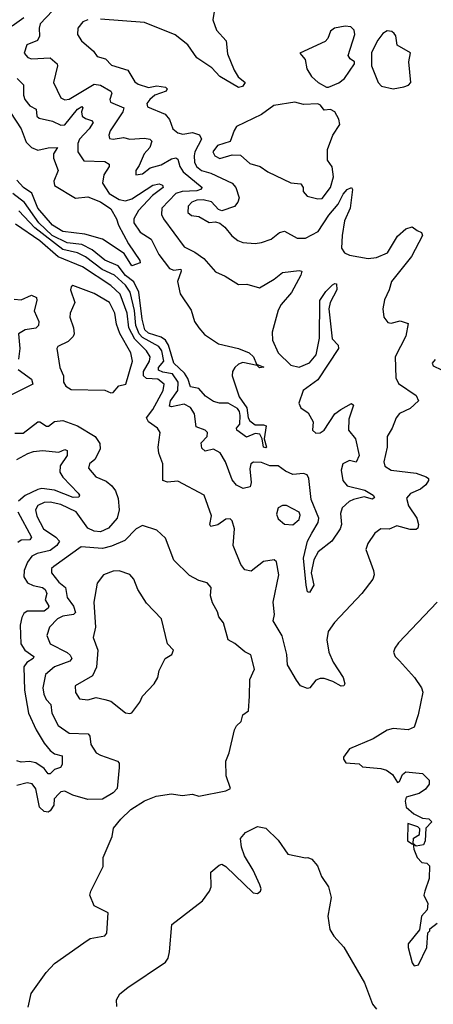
# Model space of a CAD drawing. Extents: x 1268547 to 1425625, y 515768 to 616754.
# Tile 463 of 507: x 1401768 to 1403747, y 578964 to 583666. Entities that reach past the tile are written whole.
import ezdxf

# ---------------------------------------------------------------- set-up
doc = ezdxf.new("R2010")
doc.units = 0

msp = doc.modelspace()

# ---------------------------------------------------------------- linework, layer by layer
at = {"layer": '0CON10XD'}
for points in [[(1401986.6, 583773.4), (1401867.1, 583645), (1401861.4, 583625), (1401862.5, 583587.5), (1401853.9, 583566.1), (1401801.9, 583545), (1401790, 583505), (1401808, 583485), (1401825, 583478.5), (1401915, 583482.9), (1401947.8, 583455), (1401950, 583445), (1401929.4, 583365), (1401965, 583292.5), (1401985, 583283.5), (1402005, 583286.8), (1402125, 583358.4), (1402155, 583353), (1402204.7, 583325), (1402208.9, 583315), (1402198.9, 583285), (1402202, 583272), (1402266.2, 583245), (1402261.1, 583225), (1402200.7, 583135), (1402194.4, 583114.4), (1402198.3, 583098.3), (1402215, 583094.4), (1402265, 583103.8), (1402295.4, 583095.4), (1402365, 583100), (1402391.2, 583095), (1402400.6, 583085), (1402390.4, 583055), (1402364.4, 583025.6), (1402340.5, 582969.5), (1402323.5, 582945), (1402324, 582925), (1402355, 582929.6), (1402392.5, 582957.5), (1402445, 582973), (1402495, 583000.4), (1402515, 583005.3), (1402525, 583000), (1402534.2, 582964.2), (1402549.9, 582939.9), (1402640.5, 582865), (1402633.5, 582855), (1402615, 582848.5), (1402545, 582845.6), (1402515.3, 582835), (1402448.2, 582765), (1402446.4, 582735), (1402456.1, 582715), (1402555, 582581.3), (1402606, 582556), (1402649.5, 582525), (1402705, 582460.9), (1402751.2, 582441.2), (1402815, 582400.8), (1402855, 582402.5), (1402915, 582385.8), (1402985, 582426.1), (1403025, 582457.9), (1403105, 582468.1), (1403118, 582465), (1403113.3, 582445), (1403067.6, 582362.4), (1403018.5, 582305), (1403005, 582278), (1402976, 582174), (1402977.8, 582135), (1403005, 582074.6), (1403065, 582016.4), (1403105, 582006.1), (1403155, 582027.2), (1403186.1, 582065), (1403202.2, 582145), (1403203.3, 582325), (1403232.7, 582367.3), (1403265, 582400), (1403275, 582406.7), (1403284.2, 582404.2), (1403285.2, 582375), (1403252.4, 582315), (1403247.1, 582285), (1403262.5, 582142.5), (1403292.1, 582112.1), (1403292.7, 582095), (1403193.5, 581946.5), (1403124.2, 581895), (1403103.8, 581835), (1403112.9, 581812.9), (1403148.6, 581788.6), (1403171.2, 581745), (1403169.2, 581705), (1403185, 581691.9), (1403205, 581692.5), (1403225, 581705.7), (1403275, 581783.3), (1403304.2, 581804.2), (1403355, 581832.9), (1403365.5, 581825.5), (1403342.5, 581757.5), (1403340.7, 581705), (1403374, 581664), (1403391.1, 581585), (1403377, 581553), (1403345, 581560.8), (1403313.5, 581545), (1403306.4, 581515), (1403313.6, 581465), (1403335, 581439.1), (1403418.7, 581418.7), (1403459.5, 581395), (1403465.3, 581384.7), (1403455, 581375.6), (1403415, 581387.2), (1403365, 581374.7), (1403343.3, 581365), (1403310.8, 581335), (1403302.1, 581307.9), (1403306.8, 581255), (1403301.8, 581235), (1403260.5, 581175), (1403195.7, 581124.3), (1403175, 581085.8), (1403162.1, 581025), (1403175.6, 580965), (1403155, 580930.6), (1403145, 580933.8), (1403138.5, 580965), (1403125.6, 581095), (1403144.3, 581175), (1403166, 581214), (1403195.7, 581264.3), (1403199.1, 581285), (1403162.3, 581375), (1403151.3, 581475), (1403142.9, 581492.9), (1403125, 581498.6), (1403075, 581494), (1403039.5, 581509.5), (1403005.1, 581535.1), (1402965, 581536), (1402925, 581550.7), (1402887.1, 581552.9), (1402874.4, 581545), (1402868.3, 581521.7), (1402875.4, 581455), (1402870, 581435), (1402836.4, 581426.4), (1402805, 581442.5), (1402785, 581469.2), (1402753.4, 581555), (1402726.8, 581596.8), (1402695, 581614.6), (1402655, 581605.7), (1402639.8, 581619.8), (1402637.1, 581645), (1402664.3, 581675), (1402667.1, 581695), (1402655, 581705.6), (1402612.3, 581722.3), (1402603.7, 581783.7), (1402585, 581813.8), (1402555, 581830.2), (1402495, 581816.9), (1402485, 581820), (1402489.1, 581845), (1402524.8, 581895), (1402526.6, 581935), (1402499.5, 581975), (1402452.8, 581982.7), (1402432.4, 581992.4), (1402432.7, 582005), (1402457.7, 582035), (1402447.6, 582085), (1402433.9, 582105), (1402355, 582148.1), (1402339.8, 582165), (1402324, 582205), (1402316.9, 582276.9), (1402297.5, 582365), (1402275, 582398.2), (1402221.3, 582445), (1402162.9, 582472.9), (1402083.4, 582533.4), (1402045, 582552), (1401975, 582567.8), (1401841.7, 582671.7), (1401765, 582752.8)], [(1402699.1, 583705), (1402692.9, 583665), (1402709.6, 583615), (1402755.3, 583565), (1402762.6, 583502.6), (1402794.1, 583424.1), (1402813.2, 583393.2), (1402846.2, 583365), (1402834.1, 583345.9), (1402815, 583342), (1402725, 583394.3), (1402686.9, 583435), (1402615, 583483.5), (1402573.3, 583545), (1402512.6, 583592.6), (1402365, 583651.8), (1402155, 583667.5)], [(1401787.7, 583675), (1401732.9, 583635)], [(1402095, 583665.6), (1402070, 583655), (1402046, 583625), (1402044.2, 583594.2), (1402063.8, 583565), (1402122, 583515), (1402139.4, 583489.4), (1402178.8, 583478.8), (1402208.3, 583448.3), (1402285.8, 583425), (1402319.5, 583369.5), (1402335, 583357.9), (1402385, 583341.8), (1402425, 583350.3), (1402465, 583343.1), (1402473.1, 583335), (1402469.1, 583325), (1402414.8, 583305.2), (1402391.1, 583285), (1402377.3, 583265), (1402380.2, 583250.2), (1402464.3, 583214.3), (1402485, 583188.6), (1402500.5, 583145), (1402524.3, 583125), (1402549.4, 583119.4), (1402595, 583126.8), (1402627.7, 583115), (1402637.8, 583095), (1402606.6, 583035), (1402602.4, 583015), (1402604.5, 582985), (1402614, 582965), (1402637.9, 582945), (1402682.6, 582932.6), (1402785, 582885.4), (1402802.2, 582865), (1402817.3, 582815), (1402812.1, 582795), (1402795.8, 582774.2), (1402735, 582752.8), (1402720, 582760), (1402685, 582795.8), (1402646.2, 582805), (1402615, 582804), (1402591.2, 582795), (1402574.7, 582775), (1402571.8, 582745), (1402589.7, 582730.3), (1402625, 582726), (1402675, 582697.7), (1402705, 582699.6), (1402725, 582693.5), (1402749.4, 582675), (1402782.9, 582632.9), (1402811.3, 582611.3), (1402835, 582601.8), (1402895, 582597.1), (1402925, 582601.2), (1402971.7, 582618.3), (1403011.2, 582648.8), (1403035, 582655.5), (1403095, 582623.1), (1403135, 582621.6), (1403196.5, 582655), (1403247.5, 582732.5), (1403291.4, 582785), (1403315, 582833.1), (1403335, 582854.4), (1403355, 582864), (1403360.6, 582855), (1403348.1, 582765), (1403321.6, 582705), (1403311, 582635), (1403306.6, 582575), (1403322.1, 582552.1), (1403345, 582540.7), (1403435, 582525.3), (1403475, 582529.6), (1403526.9, 582553.1), (1403575, 582631.4), (1403615, 582667.1), (1403645, 582675.8), (1403669.4, 582659.4), (1403689.2, 582649.2), (1403694, 582635), (1403642.3, 582535), (1403546.1, 582415), (1403535.3, 582375), (1403512.5, 582327.5), (1403504.7, 582285), (1403510.4, 582245), (1403529.2, 582219.2), (1403545, 582216.2), (1403587.3, 582227.3), (1403625.6, 582215.6), (1403615.3, 582154.7), (1403564.6, 582055), (1403567.5, 581955), (1403579.2, 581929.2), (1403665, 581870.8), (1403675.8, 581845), (1403635, 581808.8), (1403584.5, 581785), (1403568.2, 581765), (1403550, 581715), (1403526.5, 581675), (1403526.2, 581625), (1403509.5, 581555), (1403515, 581534.4), (1403545, 581515.4), (1403665, 581500.6), (1403713, 581483), (1403723.8, 581475), (1403724.2, 581465), (1403710.5, 581445), (1403685, 581423.6), (1403636.7, 581403.3), (1403618.3, 581381.7), (1403627.6, 581345), (1403668.4, 581285), (1403675.8, 581255), (1403673, 581237), (1403665, 581231.2), (1403635, 581231.4), (1403571.5, 581248.5), (1403535, 581233.6), (1403495, 581234.4), (1403466.3, 581213.7), (1403433.1, 581165), (1403423.7, 581136.4), (1403460.7, 581035), (1403463, 581015), (1403457.4, 580995), (1403404.2, 580925.8), (1403273.2, 580786.8), (1403244.3, 580745), (1403237.4, 580705), (1403246.3, 580645), (1403268.1, 580598.1), (1403315.7, 580525), (1403324, 580495), (1403318.8, 580485), (1403305, 580483.1), (1403266.3, 580506.3), (1403225, 580520), (1403205, 580519.4), (1403185, 580512), (1403156.2, 580475), (1403145, 580472.5), (1403111.2, 580485), (1403092.2, 580512.2), (1403048.4, 580585), (1403045.3, 580635), (1403023.4, 580723.4), (1402981.2, 580795), (1402986.7, 580825), (1402980, 580885), (1403007.1, 581015), (1402996.7, 581076.7), (1402985, 581085.8), (1402935, 581079.1), (1402875, 581032.9), (1402845, 581039.5), (1402826.2, 581065), (1402790, 581155), (1402795.8, 581235), (1402785, 581273.1), (1402775, 581281.8), (1402755, 581281.3), (1402716.1, 581253.9), (1402683.3, 581245), (1402678.4, 581255), (1402685, 581296.2), (1402650.6, 581395), (1402525, 581461.5), (1402475, 581457.5), (1402453.1, 581465), (1402453.8, 581545), (1402434.4, 581595.6)], [(1403245, 583343.3), (1403295, 583364.4), (1403322.5, 583385), (1403370, 583455), (1403370, 583465), (1403348.3, 583478.3), (1403338.8, 583495), (1403371.2, 583595), (1403368, 583615), (1403352.2, 583632.2), (1403325, 583634.5), (1403274, 583625), (1403255, 583611.2), (1403242, 583575), (1403228.7, 583561.3), (1403107.5, 583505), (1403133.3, 583475), (1403141.2, 583431.2), (1403164, 583394), (1403195.7, 583365.7), (1403235, 583343.3), (1403245, 583343.3)], [(1403555, 583335.6), (1403605, 583344.2), (1403627.8, 583352.2), (1403638.8, 583365), (1403628.8, 583465), (1403637, 583507), (1403574.1, 583544.1), (1403568, 583588), (1403560, 583600), (1403548.8, 583608.8), (1403525, 583612), (1403505, 583600), (1403481.5, 583568.5), (1403450.5, 583509.5), (1403451.2, 583445), (1403482.5, 583365), (1403498.3, 583348.3), (1403555, 583335.6)], [(1401756.7, 583385), (1401787.5, 583355), (1401787.5, 583305), (1401793.6, 583285), (1401817.5, 583255), (1401848.1, 583238.1), (1401851.1, 583205), (1401862, 583195), (1401925, 583180.4), (1401965, 583161.2), (1401985, 583162.8), (1402045, 583237.7), (1402065, 583250.4), (1402070.9, 583245), (1402064.1, 583225), (1402067.5, 583205), (1402083, 583193), (1402111.9, 583185), (1402120.3, 583175), (1402100.5, 583145), (1402054.2, 583095), (1402047.1, 583075), (1402046.9, 583035), (1402075, 582991.8), (1402175, 582987.8), (1402196.1, 582976.1), (1402196.6, 582965), (1402170.8, 582925), (1402164, 582885), (1402197.1, 582835), (1402245, 582807.2), (1402275, 582801.2), (1402305, 582810.6), (1402405, 582876.2), (1402435, 582881.5), (1402452, 582875), (1402454.3, 582865), (1402403.1, 582826.9), (1402336.1, 582755), (1402314.8, 582715), (1402313.7, 582695), (1402345, 582651.4), (1402397.3, 582617.3), (1402433.7, 582545), (1402485, 582478.2), (1402505, 582469.3), (1402538.9, 582475), (1402541.3, 582465), (1402522.7, 582415), (1402536, 582356), (1402589.1, 582279.1), (1402604.4, 582225), (1402625, 582193.8), (1402652.1, 582162.1), (1402718.5, 582118.5), (1402815, 582095.6), (1402865.2, 582075.2), (1402886.5, 582055), (1402900.5, 582020.5), (1402935.8, 582005.8), (1402915, 582002.5), (1402904.1, 582014.1), (1402835, 582028.4), (1402815, 582020.9), (1402797.6, 582005), (1402786.6, 581985), (1402784.7, 581965), (1402818.4, 581865), (1402855, 581812.7), (1402861.7, 581765), (1402869.5, 581749.5), (1402895, 581731.9), (1402935, 581731.9), (1402946.5, 581726.5), (1402937.7, 581665), (1402948.5, 581625), (1402945, 581620.9), (1402934.8, 581625), (1402928, 581665), (1402916.8, 581686.8), (1402895, 581690.5), (1402852.4, 581672.4), (1402807.6, 581705), (1402805.8, 581715), (1402820.5, 581735), (1402822.1, 581775), (1402820.4, 581795), (1402809.6, 581809.6), (1402765, 581835.3), (1402724.7, 581835.3), (1402695, 581842.6), (1402657.5, 581867.5), (1402625, 581905.3), (1402585, 581913.1), (1402572.6, 581952.6), (1402557.4, 581977.4)], [(1403195, 582809.4), (1403215, 582811.5), (1403255, 582864.4), (1403268.4, 582915), (1403262.5, 582962.5), (1403240, 582995), (1403241.2, 583045), (1403265.5, 583114.5), (1403300, 583165), (1403295, 583190), (1403275, 583226.2), (1403255, 583236), (1403225, 583234), (1403207.7, 583257.7), (1403195, 583263.3), (1403125, 583260.8), (1403085, 583271.4), (1402984.2, 583255.8), (1402925, 583213.2), (1402805.8, 583155), (1402793.4, 583136.6), (1402775.4, 583084.6), (1402715, 583065.6), (1402691.6, 583035), (1402701.2, 583015), (1402725, 583003.2), (1402785, 583020), (1402825, 583019.4), (1402868.8, 582978.8), (1402919.2, 582965), (1402955, 582939.5), (1403065, 582885.8), (1403112.3, 582882.3), (1403123.3, 582865), (1403123.8, 582845), (1403143.3, 582823.3), (1403195, 582809.4)], [(1401725, 583223.1), (1401776.3, 583145), (1401800, 583080), (1401824.4, 583055), (1401855, 583042.5), (1401905, 583053.8), (1401948.8, 583055), (1401930, 583025), (1401930.8, 583005), (1401951.8, 582945), (1401932.3, 582895), (1401935, 582874.4), (1402035, 582813.1), (1402095, 582819.4), (1402155, 582795.6), (1402205, 582761.8), (1402232.2, 582715), (1402241.2, 582685), (1402288.9, 582595), (1402343.1, 582515), (1402345.3, 582504.7), (1402305, 582490.8), (1402268.6, 582548.6), (1402165, 582618.2), (1402080.8, 582640.8), (1401975, 582654.2), (1401925, 582685.2), (1401855.6, 582765), (1401827.1, 582837.2), (1401786.8, 582865), (1401755, 582898.7)], [(1402557.4, 581977.4), (1402506.3, 582025), (1402480.9, 582110.9), (1402465.5, 582135), (1402445, 582149.9), (1402385, 582168.4), (1402366.9, 582185), (1402354.2, 582235), (1402338.9, 582365), (1402313.9, 582413.9), (1402274.2, 582444.2), (1402239.6, 582489.6), (1402175, 582517), (1402115, 582567.1), (1402065, 582592.3), (1401995, 582600.6), (1401924.1, 582635), (1401860, 582695), (1401792.1, 582792.1), (1401736.3, 582835)], [(1402434.4, 581595.6), (1402430.8, 581625), (1402440.7, 581695), (1402428.2, 581715), (1402384.7, 581745), (1402374.7, 581765), (1402405, 581804.6), (1402454.4, 581895), (1402459.5, 581925), (1402428.5, 581948.5), (1402375, 581952.7), (1402360.2, 581965), (1402360.5, 581985), (1402389.3, 582035), (1402392.9, 582055), (1402374.8, 582085), (1402319.5, 582139.5), (1402289.7, 582195), (1402282, 582265), (1402249.1, 582355), (1402205, 582396.5), (1402068.4, 582485), (1401952.5, 582532.5), (1401865, 582609.2), (1401749, 582689)], [(1402205, 581884), (1402215, 581886.2), (1402243, 581917), (1402275.5, 581924.5), (1402307.2, 582035), (1402300, 582075), (1402246.6, 582166.6), (1402231.7, 582211.7), (1402224.2, 582265), (1402197.7, 582315), (1402125, 582358.7), (1402023.2, 582396.8), (1402015, 582390), (1402012.2, 582375), (1402032.2, 582315), (1402010.6, 582265), (1402008.1, 582245), (1402026.2, 582195), (1402029.6, 582165), (1402025, 582152.9), (1402000.8, 582129.2), (1401951.2, 582105), (1401945.8, 582095), (1401960.9, 582005), (1401977.5, 581965), (1401977.3, 581935), (1401988.9, 581915), (1402015, 581900), (1402175, 581896.2), (1402205, 581884)], [(1401741.4, 582331.4), (1401775, 582328.5), (1401825, 582350), (1401848.8, 582338.8), (1401850.5, 582325), (1401837.1, 582275), (1401860.3, 582225), (1401858.4, 582205), (1401845, 582192.5), (1401795, 582184.7), (1401763.6, 582166.4), (1401768.9, 582095), (1401762.2, 582045)], [(1403755, 582043.8), (1403741.2, 582025), (1403745, 582013.3), (1403785, 581994.4)], [(1401761.9, 581995), (1401825, 581949.6), (1401831.5, 581925), (1401729.2, 581875)], [(1401745, 581691.5), (1401785, 581691.6), (1401855, 581745.3), (1401865.3, 581745.3), (1401896, 581724), (1401905.7, 581725), (1401935, 581747.5), (1401975, 581752.2), (1402045, 581726.4), (1402129.5, 581675), (1402151.9, 581641.9), (1402153.8, 581615), (1402127.2, 581565), (1402102.7, 581545), (1402098.2, 581525), (1402132.5, 581482.5), (1402181.7, 581461.7), (1402209.4, 581439.4), (1402226.2, 581416.2), (1402239, 581379), (1402244.1, 581325), (1402235.4, 581285), (1402193, 581237), (1402155, 581219.8), (1402125, 581223.5), (1402095, 581237), (1402038.1, 581315), (1401965, 581350), (1401915, 581362), (1401885, 581359.8), (1401854.5, 581345.5), (1401844.2, 581325), (1401850, 581295), (1401882.8, 581235), (1401941.6, 581195), (1401958.2, 581175), (1401946.5, 581155), (1401915, 581130.7), (1401852.7, 581117.3), (1401825.8, 581104.2), (1401805.2, 581075), (1401789.8, 581035), (1401789.1, 581005), (1401806.6, 580976.6), (1401833.2, 580963.2), (1401877.5, 580955), (1401891.1, 580945), (1401898.1, 580925), (1401890, 580895), (1401908, 580865), (1401904.1, 580855), (1401885, 580841.8), (1401805, 580842.1), (1401789, 580831), (1401778.3, 580811.7), (1401770.7, 580775), (1401774.2, 580685), (1401792.7, 580655), (1401835.4, 580625), (1401832.2, 580615), (1401803.3, 580596.7), (1401788.2, 580575), (1401791.7, 580465), (1401811.4, 580355), (1401846.8, 580275), (1401885, 580211.9), (1401915, 580175.5), (1401935, 580160), (1401971.1, 580151.1), (1401971.3, 580108.7), (1401962.9, 580095), (1401935, 580086.2), (1401915, 580064.6), (1401905, 580064.6), (1401885, 580090.7), (1401845, 580118), (1401815, 580124.1), (1401775, 580119.7), (1401755, 580126.5)], [(1401755, 581565.4), (1401807.8, 581595), (1401835, 581603.2), (1401878.3, 581608.2), (1401955, 581601.3), (1401985, 581612.9), (1401995, 581608), (1401995.4, 581585), (1401961.8, 581535), (1401961.2, 581505), (1401975, 581481.5), (1402048.5, 581405), (1402054.3, 581395), (1402051.2, 581385), (1402025, 581383.6), (1401935, 581419.5), (1401875, 581426.5), (1401855, 581422.7), (1401795, 581394), (1401763.3, 581366.7)], [(1401759, 581315), (1401825.3, 581194.7), (1401817.7, 581182.3), (1401775, 581180.7), (1401760.4, 581169.6)], [(1403075, 581254.4), (1403105, 581279.2), (1403109.2, 581299.2), (1403104.6, 581314.6), (1403045, 581345.4), (1403025, 581346.4), (1403005, 581335.6), (1402996.7, 581305), (1403005, 581281.5), (1403035, 581257.5), (1403075, 581254.4)], [(1401809.7, 578950.3), (1401823.5, 579016.5), (1401895, 579116.2), (1401935, 579159.2), (1402075, 579258.6), (1402105, 579278.6), (1402175, 579290.8), (1402185.3, 579304.7), (1402191.7, 579401.7), (1402125, 579433.8), (1402104.2, 579485), (1402108.8, 579505), (1402167.3, 579622.7), (1402167.5, 579665), (1402210, 579765), (1402217.5, 579805), (1402251.7, 579848.3), (1402300, 579895), (1402365, 579935.6), (1402421.9, 579958.1), (1402495, 579970), (1402545, 579960.8), (1402595, 579967.1), (1402625, 579958), (1402755, 579984.2), (1402776.7, 579995), (1402756.2, 580055), (1402753.5, 580125), (1402770, 580165), (1402795.8, 580275), (1402805.7, 580294.3), (1402827.5, 580315), (1402835, 580346.7), (1402862.5, 580365), (1402866.7, 580435), (1402868.8, 580515), (1402890.6, 580565), (1402873.6, 580633.6), (1402845, 580646.7), (1402796.9, 580686.9), (1402765, 580703.8), (1402742.9, 580785), (1402720.6, 580815), (1402715, 580838.8), (1402691.2, 580881.2), (1402681.2, 580915), (1402683.8, 580955), (1402665, 580976), (1402625, 580987.5), (1402581.1, 581011.1), (1402506.2, 581085), (1402465, 581190), (1402425, 581228.8), (1402355, 581250), (1402325, 581234.5), (1402270.9, 581179.1), (1402208.1, 581151.9), (1402165, 581141.2), (1402061.9, 581148.1), (1401932.2, 581055), (1401921.1, 581045), (1401920, 581025), (1401955, 580979.3), (1401987.7, 580955), (1401995, 580906.7), (1402026.1, 580865), (1402035, 580834.3), (1402025.2, 580824.8), (1401975, 580817.7), (1401949.6, 580805), (1401910.9, 580765), (1401898.5, 580725), (1401914.8, 580684.8), (1401995, 580643.5), (1402010.6, 580630.6), (1402017.1, 580615), (1402007.8, 580602.2), (1401935, 580576.1), (1401891.2, 580538.8), (1401879.7, 580475), (1401883.9, 580445), (1401895, 580419.1), (1401917.2, 580395), (1401922.9, 580355), (1401953.2, 580295), (1402005, 580259.7), (1402096.3, 580256.3), (1402104.6, 580244.6), (1402108.1, 580205), (1402135, 580165.6), (1402155, 580153.1), (1402235.6, 580125.6), (1402243.8, 580115), (1402244.3, 580095), (1402234.4, 579995), (1402215, 579974.4), (1402165, 579943.6), (1402095, 579942.9), (1402023.2, 579963.2), (1401985, 579982.5), (1401965, 579978.9), (1401955, 579969.2), (1401934.1, 579945), (1401931.1, 579915), (1401915, 579887.5), (1401905, 579881), (1401885, 579884.4), (1401863, 579905), (1401845, 579993.1), (1401827.4, 580017.4), (1401805, 580021.9), (1401755, 580009.8)], [(1402295, 580352.9), (1402305, 580356.2), (1402343.2, 580406.8), (1402356, 580435), (1402411.2, 580495), (1402428.8, 580525), (1402435, 580557.5), (1402463.8, 580615), (1402495.6, 580634.4), (1402503.8, 580655), (1402476.1, 580686.1), (1402446, 580805), (1402375, 580879.2), (1402333.5, 580945), (1402314.2, 580995), (1402295, 581016), (1402245, 581034.4), (1402215, 581032.2), (1402168.8, 581015), (1402138.6, 580975), (1402122.8, 580885), (1402131.3, 580765), (1402119.6, 580715), (1402141.5, 580655), (1402135.4, 580574.6), (1402117.4, 580532.6), (1402033.3, 580485), (1402035, 580453.8), (1402055, 580422.9), (1402095, 580417.8), (1402135, 580428.9), (1402175, 580418.9), (1402205, 580412.5), (1402275, 580356), (1402295, 580352.9)], [(1403765, 580884.6), (1403579.6, 580690.4), (1403561.8, 580665), (1403556.7, 580645), (1403564.3, 580625), (1403584.6, 580604.6), (1403656.2, 580525), (1403690, 580475), (1403696.2, 580455), (1403674.1, 580345.9), (1403655, 580287.5), (1403625.9, 580274.1), (1403555, 580281.2), (1403525, 580273.8), (1403458.3, 580231.7), (1403346, 580184), (1403317.5, 580145), (1403317.5, 580135), (1403327.5, 580117.5), (1403391.7, 580111.7), (1403407.5, 580097.5), (1403495, 580090.6), (1403522, 580082), (1403551.1, 580061.1), (1403575, 580023.3), (1403585, 580027.5), (1403598.3, 580061.7), (1403615.8, 580074.2), (1403695, 580066.9), (1403726.2, 580035), (1403726.2, 580015), (1403708.6, 579991.4), (1403679.4, 579970.6), (1403616.7, 579953.3), (1403611.2, 579935), (1403616.7, 579905), (1403653.6, 579873.6), (1403695, 579852.5), (1403725, 579850), (1403740, 579835), (1403710, 579805), (1403707.5, 579745), (1403700, 579725), (1403665, 579720), (1403650, 579730), (1403652.5, 579705), (1403670, 579665), (1403691.7, 579641.7), (1403715, 579637.5), (1403728.8, 579625), (1403726.9, 579565), (1403705.9, 579504.1), (1403701.2, 579485), (1403720, 579445), (1403716.7, 579415), (1403690, 579385), (1403680, 579320), (1403626.7, 579253.3), (1403626.2, 579235), (1403645, 579162.5), (1403655, 579147.5)], [(1402233.2, 578953.2), (1402231.6, 578985), (1402247.6, 579015), (1402286.2, 579045), (1402466.5, 579165), (1402478.4, 579185), (1402485.5, 579215.5), (1402496, 579345), (1402642.3, 579457.7), (1402676.7, 579505), (1402683.8, 579525), (1402683.3, 579595), (1402721.7, 579628.3), (1402735, 579633.3), (1402755, 579622), (1402885, 579497.3), (1402905, 579493.6), (1402920.6, 579505), (1402923.5, 579515), (1402916.9, 579535), (1402884.2, 579605), (1402842.8, 579672.8), (1402829.1, 579715), (1402824.8, 579755.2), (1402848.5, 579785), (1402905, 579812.7), (1402945, 579805.2), (1403005, 579748.4), (1403050.4, 579680.4), (1403135, 579663.8), (1403145.9, 579665.9), (1403165, 579658), (1403193.3, 579625), (1403211.5, 579575), (1403244.7, 579525), (1403257.4, 579475), (1403241.9, 579385), (1403252, 579322), (1403270.3, 579290.3), (1403317.8, 579237.8), (1403417.5, 579067.5), (1403455.4, 578965), (1403475, 578941.2)], [(1403650, 579730), (1403651.7, 579758.3), (1403680, 579775), (1403681.7, 579801.7), (1403671.7, 579811.7), (1403625, 579827.5), (1403623.3, 579745), (1403645, 579730), (1403650, 579730)], [(1403655, 579147.5), (1403675, 579153.3), (1403715.7, 579235), (1403720, 579305), (1403730, 579315), (1403730, 579325), (1403765, 579352.5)]]:
    msp.add_lwpolyline(points, dxfattribs=at)

doc.saveas('drawing.dxf')
